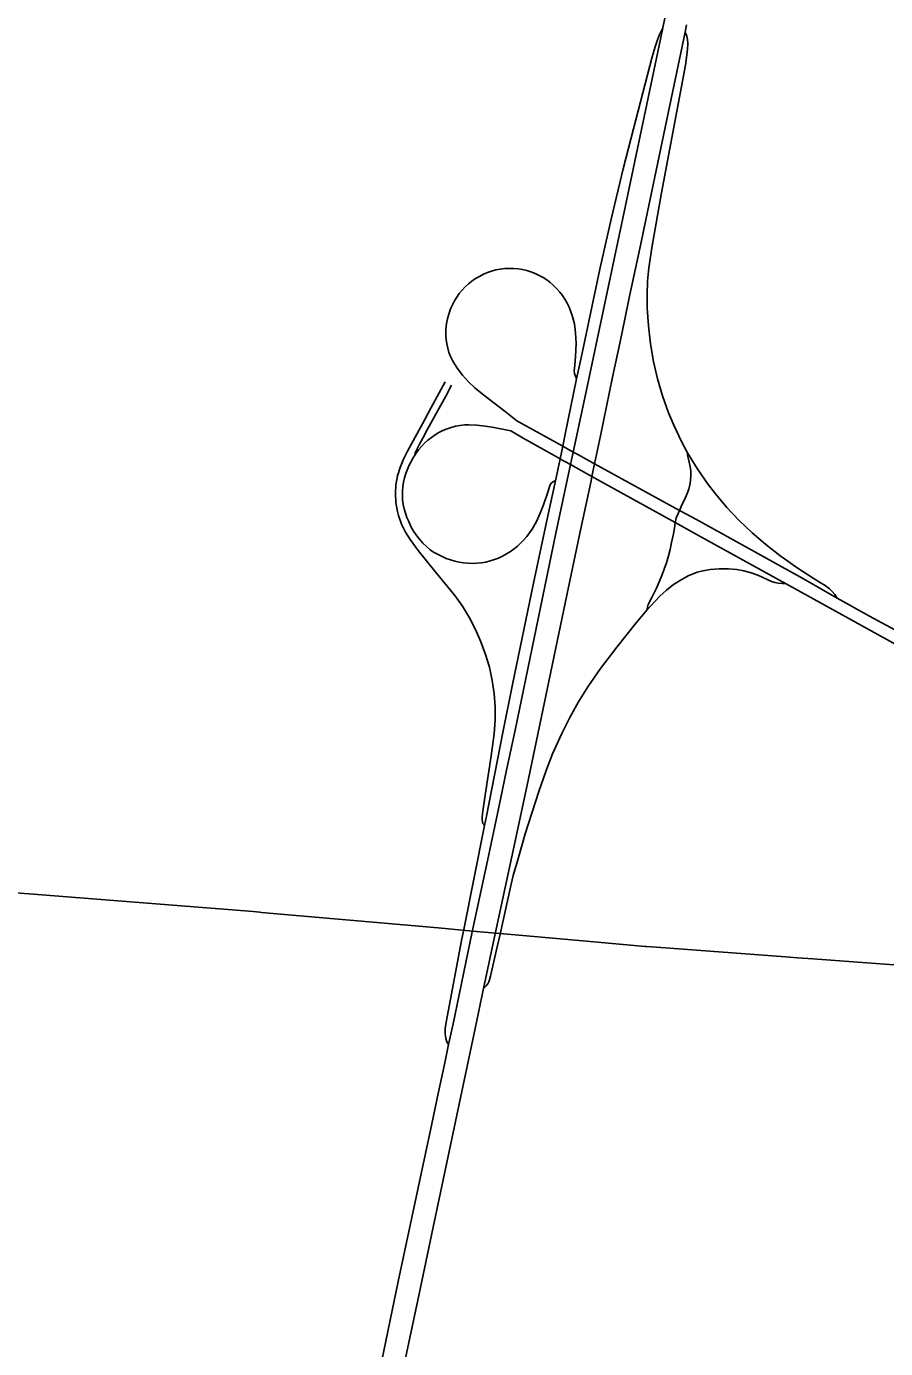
# Model space of a CAD drawing. Extents: x 0 to 34, y 0 to 22.
# Drawn here: x 6.9989 to 7.0496, y 16.4234 to 16.5014 of the extents above; entities that cross this region are included whole.
import ezdxf

# ---------------------------------------------------------------- set-up
doc = ezdxf.new("R2010")
doc.units = 0
for name, color, linetype in [('GM_X_Corporation', 7, 'Continuous'), ('GM_X_Interchange_Ramps', 7, 'Continuous'), ('GM_X_State_Route', 7, 'Continuous'), ('GM_X_US_Route', 7, 'Continuous')]:
    doc.layers.add(name, color=color, linetype=linetype)

msp = doc.modelspace()

# ---------------------------------------------------------------- linework, layer by layer
at = {"layer": 'GM_X_Corporation'}
msp.add_lwpolyline([(6.997433, 16.45039), (6.999055, 16.450261), (7.012267, 16.449213), (7.012465, 16.449198), (7.012657, 16.44918), (7.01275, 16.449172), (7.023181, 16.448248), (7.025205, 16.448069), (7.026593, 16.447946), (7.028175, 16.447805), (7.031945, 16.447471), (7.035399, 16.447165), (7.035412, 16.447164), (7.035485, 16.447159), (7.036083, 16.447116), (7.04368, 16.446547), (7.04439, 16.446494), (7.045299, 16.446426), (7.050082, 16.446069)], dxfattribs=at)
at = {"layer": 'GM_X_Interchange_Ramps'}
for points in [[(7.037909, 16.476287), (7.037545, 16.476957), (7.037092, 16.47791), (7.036789, 16.478642), (7.036435, 16.479636), (7.036138, 16.480649), (7.035899, 16.481678), (7.035722, 16.482719), (7.0356, 16.483768), (7.035532, 16.484822), (7.035522, 16.485615), (7.03555, 16.486407), (7.035621, 16.487195), (7.035809, 16.488502), (7.03636, 16.491624), (7.037786, 16.49915), (7.037903, 16.50007), (7.037917, 16.500427), (7.037903, 16.500669), (7.037856, 16.500867), (7.037759, 16.501097)], [(7.027837, 16.478164), (7.027146, 16.478716), (7.026139, 16.479485), (7.025692, 16.47984), (7.025361, 16.480114), (7.024978, 16.480471), (7.02463, 16.480862), (7.024311, 16.481279), (7.024032, 16.481723), (7.023919, 16.481959), (7.023825, 16.482203), (7.023751, 16.482453), (7.023697, 16.48271), (7.02366, 16.482969), (7.023642, 16.483231), (7.023643, 16.483493), (7.023663, 16.483755), (7.023701, 16.484013), (7.023758, 16.48427), (7.02383, 16.484522), (7.023919, 16.484769), (7.024024, 16.485009), (7.024145, 16.485241), (7.024283, 16.485464), (7.024436, 16.485677), (7.024604, 16.485878), (7.024785, 16.486067), (7.024979, 16.486244), (7.025184, 16.486408), (7.025399, 16.486558), (7.025624, 16.486694), (7.025856, 16.486815), (7.026097, 16.486919), (7.026344, 16.487007), (7.026597, 16.487074), (7.026854, 16.487124), (7.027115, 16.487152), (7.027376, 16.487163), (7.027638, 16.487156), (7.0279, 16.487132), (7.028159, 16.48709), (7.028415, 16.487031), (7.028665, 16.486954), (7.028911, 16.486862), (7.02915, 16.486753), (7.029379, 16.486627), (7.029598, 16.486484), (7.029807, 16.486326), (7.030004, 16.486153), (7.030189, 16.485967), (7.030362, 16.48577), (7.030521, 16.485561), (7.030667, 16.485343), (7.030799, 16.485117), (7.030916, 16.484882), (7.031102, 16.484393), (7.03123, 16.483884), (7.031301, 16.483364), (7.03134, 16.482728), (7.031296, 16.481969), (7.031251, 16.481464), (7.031222, 16.481121), (7.031239, 16.480967), (7.031286, 16.480804), (7.031362, 16.480642)], [(7.023594, 16.48048), (7.023242, 16.479826), (7.022755, 16.478924), (7.022265, 16.477992), (7.021379, 16.476376), (7.021144, 16.475905), (7.020942, 16.475419), (7.020787, 16.474916), (7.020692, 16.474399), (7.020661, 16.473874), (7.020693, 16.473349), (7.020785, 16.47283), (7.020852, 16.472576), (7.021029, 16.472081), (7.021262, 16.47161), (7.021538, 16.471161), (7.022001, 16.470521), (7.022995, 16.469293), (7.024163, 16.467867), (7.024626, 16.467229), (7.025037, 16.466555), (7.025397, 16.465852), (7.02571, 16.465127), (7.025985, 16.464386), (7.026214, 16.46363), (7.026384, 16.462859), (7.026495, 16.462077), (7.026549, 16.46129), (7.026544, 16.460501), (7.026489, 16.459713), (7.026325, 16.458407), (7.025963, 16.456083), (7.025806, 16.454995), (7.025781, 16.454768), (7.02579, 16.454624), (7.025802, 16.454515), (7.025833, 16.45442), (7.025875, 16.454359), (7.025926, 16.454302)], [(7.021785, 16.476108), (7.021835, 16.476265), (7.021857, 16.476313), (7.021969, 16.476548), (7.02208, 16.47679), (7.022295, 16.477185), (7.022561, 16.477684), (7.023633, 16.479634), (7.023982, 16.480269)], [(7.037286, 16.472561), (7.037432, 16.472889), (7.037489, 16.473018), (7.037529, 16.473108), (7.037782, 16.47364), (7.03789, 16.473885), (7.037982, 16.474136), (7.03805, 16.474394), (7.03809, 16.474659), (7.038101, 16.474992), (7.038094, 16.475193), (7.038064, 16.475474), (7.037947, 16.47598), (7.037914, 16.476139), (7.037904, 16.476232), (7.037909, 16.476287)], [(7.04674, 16.467717), (7.046599, 16.467918), (7.046449, 16.468092), (7.046287, 16.468262), (7.046038, 16.468458), (7.045704, 16.468658), (7.045324, 16.468885), (7.044436, 16.469457), (7.043363, 16.470225), (7.042529, 16.470874), (7.041726, 16.47156), (7.040959, 16.472287), (7.040232, 16.473052), (7.039549, 16.473858), (7.039069, 16.474488), (7.038907, 16.474726), (7.038472, 16.475359), (7.037909, 16.476287)], [(7.030107, 16.474635), (7.029652, 16.472557), (7.028808, 16.468598), (7.027579, 16.462621), (7.027004, 16.459784), (7.026035, 16.454848), (7.025926, 16.454302)], [(7.035503, 16.466994), (7.035537, 16.467176), (7.035586, 16.46734), (7.035795, 16.467756), (7.036073, 16.4683), (7.036397, 16.469037), (7.036665, 16.469797), (7.036782, 16.470207), (7.036877, 16.470574), (7.036965, 16.470989), (7.03707, 16.471506), (7.037147, 16.471946), (7.037165, 16.472057), (7.037181, 16.472167), (7.03721, 16.472329), (7.037245, 16.47246), (7.037286, 16.472561)], [(7.035503, 16.466994), (7.035731, 16.467261), (7.036277, 16.467831), (7.036667, 16.468185), (7.037081, 16.46851), (7.037521, 16.468799), (7.037987, 16.469043), (7.038232, 16.469138), (7.038478, 16.469232), (7.038729, 16.469306), (7.039245, 16.469408), (7.03977, 16.469448), (7.040318, 16.469446), (7.040822, 16.469396), (7.041226, 16.469325), (7.04167, 16.469204), (7.042062, 16.469061), (7.042564, 16.468834), (7.04287, 16.4687), (7.043062, 16.468629), (7.043261, 16.468591), (7.043492, 16.468571), (7.043697, 16.46857)], [(7.025868, 16.444673), (7.026027, 16.444836), (7.026115, 16.444958), (7.026173, 16.445067), (7.02622, 16.445199), (7.026274, 16.445399), (7.026617, 16.446886), (7.026839, 16.447886), (7.027453, 16.450665), (7.027622, 16.451342), (7.02788, 16.452277), (7.028323, 16.453794), (7.029123, 16.456303), (7.029557, 16.457546), (7.029945, 16.458524), (7.030483, 16.459726), (7.030955, 16.460666), (7.03147, 16.461585), (7.032026, 16.462478), (7.032772, 16.463562), (7.033725, 16.464821), (7.034875, 16.466261), (7.035503, 16.466994)], [(7.025926, 16.454302), (7.02468, 16.448063), (7.02459, 16.447614), (7.023656, 16.442688), (7.023597, 16.442319), (7.023591, 16.441997), (7.023632, 16.441729), (7.023707, 16.44153), (7.023803, 16.441374)]]:
    msp.add_lwpolyline(points, dxfattribs=at)
at = {"layer": 'GM_X_State_Route'}
for points in [[(7.036457, 16.501356), (7.036347, 16.501168), (7.036245, 16.500955), (7.036135, 16.500655), (7.035993, 16.500238), (7.035812, 16.499648), (7.03471, 16.495397), (7.034104, 16.493044), (7.033393, 16.49006), (7.032724, 16.487115), (7.031623, 16.481895), (7.031362, 16.480642), (7.030686, 16.477389), (7.030536, 16.476673)], [(7.030107, 16.474635), (7.030004, 16.474591), (7.029907, 16.474529), (7.029859, 16.474489), (7.029773, 16.474357), (7.029651, 16.473965), (7.029408, 16.47321), (7.029215, 16.472717), (7.028989, 16.472239), (7.028727, 16.471779), (7.02842, 16.471348), (7.028249, 16.471147), (7.02787, 16.470779), (7.027665, 16.470612), (7.027449, 16.470457), (7.027226, 16.470316), (7.026994, 16.470189), (7.026754, 16.470077), (7.026507, 16.469982), (7.026254, 16.469903), (7.025998, 16.469841), (7.025737, 16.469796), (7.025474, 16.469768), (7.025209, 16.469758), (7.024945, 16.469765), (7.024681, 16.46979), (7.02442, 16.469832), (7.024162, 16.46989), (7.023908, 16.469966), (7.02366, 16.470057), (7.023418, 16.470165), (7.023154, 16.470295), (7.02292, 16.470429), (7.022723, 16.470564), (7.02249, 16.470761), (7.022292, 16.47095), (7.021978, 16.4713), (7.021727, 16.471668), (7.021574, 16.471928), (7.02145, 16.472234), (7.021343, 16.472476), (7.021251, 16.472725), (7.021177, 16.472978), (7.021122, 16.473237), (7.021087, 16.473498), (7.021073, 16.473763), (7.021078, 16.474027), (7.021103, 16.47429), (7.021146, 16.474551), (7.021207, 16.474808), (7.021283, 16.475062), (7.021479, 16.475553), (7.021728, 16.47602), (7.021785, 16.476108), (7.021872, 16.476242), (7.022029, 16.476455), (7.022199, 16.476657), (7.022383, 16.476848), (7.022578, 16.477025), (7.022785, 16.47719), (7.023003, 16.47734), (7.023231, 16.477475), (7.023466, 16.477595), (7.02371, 16.477698), (7.02396, 16.477784), (7.024216, 16.47785), (7.024476, 16.477897), (7.024739, 16.477925), (7.025003, 16.477934), (7.025468, 16.477923), (7.025968, 16.477864), (7.026365, 16.4778), (7.027476, 16.477572)], [(7.027476, 16.477572), (7.02821, 16.477156), (7.030071, 16.476104), (7.030356, 16.475946)], [(7.027837, 16.478164), (7.030536, 16.476673), (7.031163, 16.476327), (7.031422, 16.476184), (7.032421, 16.475636), (7.037432, 16.472889)], [(7.030536, 16.476673), (7.03038, 16.475933), (7.030107, 16.474635)], [(7.030406, 16.475918), (7.031004, 16.475587), (7.032263, 16.47489), (7.037181, 16.472167)], [(7.037432, 16.472889), (7.037851, 16.472659), (7.038607, 16.472242), (7.044747, 16.468844), (7.04674, 16.467717), (7.048645, 16.46664), (7.050874, 16.465437)], [(7.037181, 16.472167), (7.038371, 16.471508), (7.038509, 16.471432), (7.043697, 16.46857), (7.050602, 16.464759), (7.052193, 16.463889), (7.054924, 16.462396), (7.057083, 16.461197)]]:
    msp.add_lwpolyline(points, dxfattribs=at)
at = {"layer": 'GM_X_US_Route'}
for p, q in [((7.037759, 16.501097), (7.037849, 16.501525)), ((7.025868, 16.444673), (7.026543, 16.447897))]:
    msp.add_line(p, q, dxfattribs=at)
for points in [[(7.036457, 16.501356), (7.037058, 16.504306), (7.037926, 16.508434), (7.038493, 16.51128), (7.039106, 16.514654), (7.039618, 16.517778), (7.040187, 16.521693), (7.040611, 16.525096), (7.041085, 16.529554), (7.04148, 16.533755), (7.042365, 16.54241), (7.042693, 16.545823), (7.043464, 16.55343), (7.043768, 16.55658), (7.044622, 16.565239), (7.045058, 16.569699), (7.045806, 16.57731)], [(7.023803, 16.441374), (7.024065, 16.4426), (7.025203, 16.448014), (7.025315, 16.448578), (7.026096, 16.45221), (7.026755, 16.45528), (7.027224, 16.457568), (7.027726, 16.459913), (7.029229, 16.467154), (7.030135, 16.471543), (7.031004, 16.475587), (7.031163, 16.476327), (7.031852, 16.479534), (7.034303, 16.491144), (7.036314, 16.50069), (7.036457, 16.501356)], [(7.032209, 16.47464), (7.032263, 16.47489), (7.032421, 16.475636), (7.032774, 16.47729), (7.033479, 16.480743), (7.033959, 16.482934), (7.034214, 16.484165), (7.034485, 16.485516), (7.0351, 16.488338), (7.036761, 16.496316), (7.037759, 16.501097)], [(7.026543, 16.447897), (7.027729, 16.453376), (7.02851, 16.457054), (7.029741, 16.462894), (7.030882, 16.468358), (7.031588, 16.471721), (7.032209, 16.47464)], [(7.016729, 16.401313), (7.017372, 16.404363), (7.018257, 16.408536), (7.019083, 16.412544), (7.019728, 16.415607), (7.020239, 16.417994), (7.021319, 16.423143), (7.02213, 16.42694), (7.022821, 16.430228), (7.024502, 16.438229), (7.025373, 16.442312), (7.025868, 16.444673)], [(7.019868, 16.42273), (7.020835, 16.427398), (7.022814, 16.436684), (7.023194, 16.438481), (7.023573, 16.4403), (7.023803, 16.441374)]]:
    msp.add_lwpolyline(points, dxfattribs=at)

doc.saveas('drawing.dxf')
